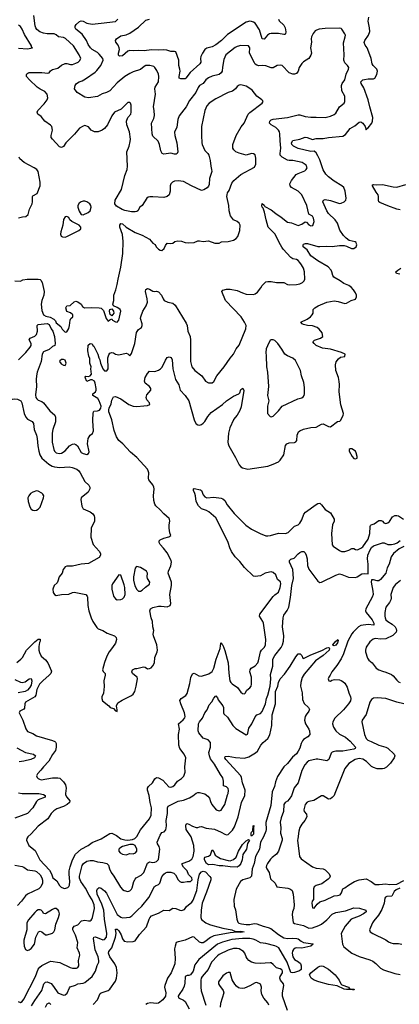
# Model space of a CAD drawing. Header units: inches. Extents: x 2001573 to 2220545, y 644482 to 846830.
# Tile 428 of 656: x 2103302 to 2107539, y 773480 to 784462. Entities that reach past the tile are written whole.
import ezdxf

# ---------------------------------------------------------------- set-up
doc = ezdxf.new("R2010")
doc.units = ezdxf.units.IN
doc.header["$MEASUREMENT"] = 0
doc.layers.add('C1707', color=7, linetype='Continuous')
doc.layers.add('C1708', color=7, linetype='Continuous')

msp = doc.modelspace()

# ---------------------------------------------------------------- linework, layer by layer
at = {"layer": 'C1707', "color": 5}
for points, elevation in [([(2103403, 780000), (2103440, 779980), (2103458, 779958), (2103464, 779890), (2103489, 779829), (2103499, 779790), (2103505, 779710), (2103516, 779650), (2103527, 779610), (2103550, 779570), (2103626, 779506), (2103664, 779484), (2103690, 779474), (2103750, 779466), (2103855, 779475), (2103889, 779469), (2103939, 779450), (2103964, 779430), (2103978, 779410), (2104030, 779311), (2104075, 779270), (2104086, 779250), (2104086, 779230), (2104066, 779194), (2103988, 779130), (2103985, 779110), (2103995, 779035), (2104010, 779007), (2104090, 778975), (2104120, 778950), (2104132, 778930), (2104137, 778910), (2104136, 778870), (2104102, 778790), (2104098, 778690), (2104122, 778610), (2104190, 778533), (2104204, 778510), (2104206, 778490), (2104190, 778462), (2104070, 778397), (2103990, 778390), (2103890, 778368), (2103830, 778367), (2103810, 778358), (2103787, 778330), (2103776, 778290), (2103742, 778250), (2103730, 778199), (2103719, 778181), (2103687, 778153), (2103672, 778110), (2103675, 778075), (2103690, 778051), (2103710, 778041), (2103770, 778050), (2103850, 778053), (2103890, 778073), (2103910, 778076), (2104039, 778050), (2104054, 778034), (2104060, 778020), (2104062, 777930), (2104075, 777870), (2104101, 777790), (2104120, 777750), (2104164, 777684), (2104177, 777670), (2104231, 777650), (2104278, 777618), (2104362, 777590), (2104378, 777570), (2104381, 777550), (2104370, 777510), (2104340, 777460), (2104300, 777410), (2104275, 777365), (2104249, 777291), (2104228, 777210), (2104234, 777194), (2104258, 777170), (2104258, 777150), (2104241, 777090), (2104246, 777026), (2104237, 776950), (2104219, 776910), (2104218, 776890), (2104226, 776866), (2104298, 776810), (2104311, 776791), (2104350, 776778), (2104370, 776752), (2104390, 776746), (2104392, 776770), (2104385, 776785), (2104381, 776810), (2104399, 776841), (2104446, 776874), (2104550, 776923), (2104570, 776939), (2104587, 776970), (2104604, 777030), (2104619, 777110), (2104615, 777130), (2104582, 777150), (2104562, 777170), (2104554, 777190), (2104561, 777210), (2104590, 777225), (2104610, 777225), (2104685, 777245), (2104701, 777241), (2104730, 777223), (2104750, 777224), (2104770, 777235), (2104790, 777256), (2104808, 777290), (2104812, 777350), (2104838, 777410), (2104840, 777430), (2104834, 777490), (2104795, 777590), (2104793, 777610), (2104799, 777650), (2104787, 777690), (2104786, 777750), (2104771, 777790), (2104755, 777870), (2104759, 777881), (2104764, 777890), (2104790, 777906), (2104850, 777921), (2104882, 777922), (2104950, 777913), (2104981, 777930), (2104988, 777950), (2104979, 778050), (2104996, 778150), (2104996, 778190), (2104958, 778290), (2104962, 778310), (2104990, 778371), (2104997, 778410), (2104993, 778430), (2104950, 778515), (2104909, 778569), (2104870, 778610), (2104858, 778630), (2104858, 778650), (2104870, 778662), (2104910, 778679), (2104967, 778693), (2104989, 778710), (2104979, 778739), (2104970, 778790), (2104970, 778830), (2104978, 778870), (2104975, 778890), (2104970, 778898), (2104910, 778950), (2104870, 778996), (2104821, 779041), (2104810, 779057), (2104799, 779099), (2104794, 779150), (2104803, 779230), (2104801, 779250), (2104790, 779274), (2104754, 779314), (2104745, 779330), (2104740, 779350), (2104743, 779410), (2104738, 779430), (2104727, 779450), (2104610, 779579), (2104539, 779639), (2104454, 779730), (2104410, 779768), (2104383, 779810), (2104358, 779879), (2104329, 780000)], 420), ([(2103702, 780000), (2103702, 779978), (2103672, 779890), (2103664, 779850), (2103666, 779750), (2103683, 779670), (2103690, 779650), (2103710, 779630), (2103743, 779623), (2103770, 779627), (2103810, 779654), (2103860, 779710), (2103890, 779727), (2103910, 779730), (2103930, 779724), (2103948, 779708), (2103990, 779636), (2104010, 779623), (2104050, 779614), (2104070, 779622), (2104076, 779644), (2104058, 779730), (2104068, 779792), (2104090, 779830), (2104114, 779846), (2104125, 779875), (2104120, 779990), (2104120, 780000)], 440), ([(2105249, 780000), (2105252, 779990), (2105270, 779954), (2105290, 779943), (2105310, 779941), (2105330, 779948), (2105350, 779962), (2105370, 779982), (2105381, 780000)], 420), ([(2105689, 780000), (2105647, 779910), (2105633, 779850), (2105627, 779750), (2105629, 779730), (2105638, 779710), (2105710, 779581), (2105750, 779496), (2105770, 779474), (2105790, 779463), (2105850, 779449), (2106070, 779484), (2106130, 779504), (2106190, 779532), (2106211, 779550), (2106251, 779610), (2106267, 779713), (2106285, 779730), (2106310, 779741), (2106370, 779747), (2106385, 779755), (2106395, 779770), (2106398, 779830), (2106414, 779866), (2106430, 779878), (2106470, 779894), (2106550, 779913), (2106610, 779918), (2106670, 779951), (2106690, 779955), (2106750, 779926), (2106770, 779923), (2106850, 779982), (2106874, 779986), (2106885, 779995), (2106888, 780000)], 420), ([(2103270, 777294), (2103316, 777330), (2103333, 777350), (2103379, 777430), (2103470, 777522), (2103510, 777552), (2103530, 777553), (2103530, 777530), (2103524, 777516), (2103517, 777470), (2103518, 777430), (2103525, 777405), (2103544, 777364), (2103590, 777322), (2103615, 777290), (2103657, 777197), (2103649, 777170), (2103633, 777150), (2103560, 777090), (2103525, 777050), (2103495, 776990), (2103483, 776930), (2103473, 776910), (2103369, 776850), (2103359, 776830), (2103356, 776784), (2103348, 776772), (2103304, 776750), (2103298, 776730), (2103338, 776650), (2103372, 776552), (2103390, 776522), (2103450, 776499), (2103490, 776473), (2103670, 776424), (2103693, 776413), (2103703, 776403), (2103710, 776390), (2103711, 776350), (2103702, 776310), (2103670, 776266), (2103627, 776193), (2103567, 776130), (2103540, 776090), (2103500, 776050), (2103489, 776029), (2103497, 776010), (2103510, 775999), (2103523, 775990), (2103544, 775984), (2103670, 776005), (2103730, 776006), (2103750, 776001), (2103790, 775963), (2103813, 775930), (2103820, 775890), (2103812, 775832), (2103815, 775815), (2103828, 775790), (2103862, 775750), (2103858, 775730), (2103832, 775710), (2103790, 775687), (2103718, 775662), (2103682, 775638), (2103652, 775610), (2103616, 775550), (2103510, 775466), (2103430, 775380), (2103395, 775350), (2103382, 775330), (2103379, 775310), (2103404, 775250), (2103476, 775196), (2103529, 775090), (2103635, 774975), (2103656, 774936), (2103672, 774892), (2103716, 774856), (2103747, 774807), (2103766, 774786), (2103790, 774775), (2103807, 774773), (2103838, 774782), (2103850, 774793), (2103859, 774810), (2103863, 774850), (2103855, 774930), (2103856, 774970), (2103865, 775015), (2103890, 775090), (2103924, 775156), (2103990, 775210), (2104067, 775253), (2104110, 775286), (2104210, 775327), (2104310, 775385), (2104330, 775388), (2104382, 775362), (2104430, 775325), (2104475, 775315), (2104510, 775312), (2104561, 775319), (2104589, 775331), (2104609, 775351), (2104650, 775426), (2104750, 775550), (2104771, 775589), (2104772, 775670), (2104757, 775730), (2104747, 775810), (2104727, 775870), (2104727, 775890), (2104739, 775910), (2104783, 775950), (2104810, 775994), (2104830, 776010), (2104850, 776008), (2104899, 775979), (2104966, 775906), (2104990, 775903), (2105010, 775910), (2105032, 775930), (2105065, 775970), (2105110, 775998), (2105135, 776025), (2105148, 776070), (2105147, 776130), (2105155, 776230), (2105138, 776270), (2105090, 776334), (2105077, 776370), (2105074, 776490), (2105087, 776550), (2105073, 776610), (2105126, 776654), (2105144, 776676), (2105150, 776690), (2105143, 776730), (2105099, 776830), (2105091, 776870), (2105104, 776890), (2105156, 776924), (2105173, 776947), (2105202, 777058), (2105213, 777127), (2105230, 777166), (2105250, 777175), (2105303, 777143), (2105330, 777139), (2105413, 777167), (2105450, 777192), (2105470, 777231), (2105495, 777330), (2105540, 777450), (2105546, 777510), (2105550, 777515), (2105557, 777497), (2105570, 777485), (2105590, 777427), (2105628, 777290), (2105635, 777175), (2105649, 777090), (2105660, 777070), (2105674, 777054), (2105734, 777014), (2105770, 776960), (2105790, 776946), (2105810, 776945), (2105817, 776950), (2105837, 776983), (2105871, 777010), (2105884, 777030), (2105890, 777050), (2105890, 777130), (2105872, 777190), (2105874, 777210), (2105887, 777230), (2105930, 777257), (2105959, 777290), (2105968, 777310), (2105991, 777410), (2106001, 777430), (2106035, 777465), (2106046, 777490), (2106051, 777550), (2106023, 777730), (2106016, 777750), (2105978, 777810), (2105981, 777830), (2106130, 778029), (2106150, 778048), (2106190, 778076), (2106210, 778130), (2106217, 778170), (2106214, 778194), (2106180, 778220), (2106159, 778270), (2106130, 778296), (2106110, 778303), (2106090, 778302), (2106041, 778290), (2105990, 778261), (2105930, 778253), (2105910, 778255), (2105810, 778351), (2105758, 778418), (2105708, 778470), (2105667, 778530), (2105647, 778570), (2105630, 778630), (2105519, 778859), (2105490, 778905), (2105415, 778975), (2105389, 778989), (2105330, 779006), (2105299, 779039), (2105272, 779090), (2105266, 779150), (2105258, 779178), (2105243, 779210), (2105243, 779230), (2105250, 779234), (2105319, 779219), (2105330, 779210), (2105350, 779162), (2105370, 779142), (2105390, 779130), (2105470, 779138), (2105550, 779127), (2105570, 779120), (2105590, 779098), (2105618, 779050), (2105696, 778956), (2105826, 778826), (2105890, 778778), (2105985, 778730), (2106050, 778706), (2106070, 778705), (2106102, 778710), (2106190, 778735), (2106270, 778733), (2106298, 778742), (2106370, 778812), (2106410, 778829), (2106430, 778847), (2106450, 778884), (2106473, 778947), (2106491, 778969), (2106610, 779054), (2106630, 779065), (2106650, 779068), (2106670, 779053), (2106710, 778998), (2106770, 778962), (2106813, 778890), (2106811, 778870), (2106793, 778827), (2106782, 778730), (2106790, 778604), (2106799, 778590), (2106870, 778541), (2106892, 778532), (2106930, 778530), (2106975, 778545), (2107010, 778564), (2107030, 778565), (2107050, 778553), (2107071, 778551), (2107110, 778567), (2107130, 778584), (2107192, 778670), (2107210, 778730), (2107212, 778808), (2107218, 778822), (2107225, 778830), (2107259, 778841), (2107310, 778875), (2107337, 778877), (2107350, 778870), (2107366, 778850), (2107390, 778844), (2107410, 778850), (2107430, 778867), (2107463, 778917), (2107490, 778933), (2107510, 778934), (2107530, 778929), (2107585, 778890)], 380), ([(2103286, 773510), (2103310, 773502), (2103330, 773510), (2103350, 773537), (2103479, 773790), (2103508, 773872), (2103526, 773894), (2103548, 773912), (2103630, 773955), (2103650, 773961), (2103750, 773945), (2103867, 773890), (2103890, 773885), (2103935, 773885), (2103950, 773890), (2103962, 773910), (2103960, 773970), (2103972, 774030), (2103970, 774050), (2103945, 774110), (2103950, 774170), (2103925, 774250), (2103897, 774310), (2103895, 774330), (2103910, 774352), (2103950, 774368), (2103994, 774410), (2104030, 774417), (2104070, 774410), (2104090, 774413), (2104100, 774420), (2104109, 774431), (2104115, 774450), (2104138, 774550), (2104133, 774590), (2104110, 774647), (2104076, 774696), (2104037, 774777), (2103984, 774850), (2103970, 774889), (2103971, 774910), (2103999, 775030), (2104013, 775050), (2104050, 775078), (2104090, 775086), (2104124, 775084), (2104170, 775070), (2104230, 775063), (2104275, 775050), (2104293, 775033), (2104304, 774990), (2104323, 774950), (2104353, 774910), (2104426, 774786), (2104450, 774760), (2104470, 774748), (2104510, 774740), (2104530, 774746), (2104550, 774764), (2104559, 774781), (2104575, 774850), (2104590, 774877), (2104604, 774890), (2104658, 774922), (2104689, 774951), (2104730, 775056), (2104750, 775068), (2104790, 775062), (2104810, 775064), (2104830, 775074), (2104850, 775097), (2104865, 775210), (2104859, 775239), (2104842, 775270), (2104838, 775290), (2104870, 775368), (2104890, 775396), (2104915, 775405), (2104933, 775427), (2104940, 775470), (2104937, 775530), (2104951, 775610), (2104951, 775670), (2104961, 775690), (2105070, 775745), (2105130, 775759), (2105197, 775783), (2105235, 775805), (2105270, 775835), (2105290, 775844), (2105310, 775844), (2105370, 775828), (2105403, 775803), (2105419, 775779), (2105430, 775741), (2105446, 775710), (2105496, 775650), (2105530, 775638), (2105550, 775644), (2105570, 775675), (2105590, 775710), (2105622, 775818), (2105630, 775831), (2105634, 775866), (2105630, 775889), (2105610, 775906), (2105578, 775918), (2105575, 775930), (2105578, 775970), (2105570, 776005), (2105542, 776042), (2105478, 776158), (2105430, 776219), (2105419, 776250), (2105412, 776290), (2105433, 776350), (2105430, 776401), (2105406, 776430), (2105349, 776450), (2105301, 776510), (2105296, 776530), (2105299, 776610), (2105309, 776630), (2105342, 776670), (2105370, 776730), (2105396, 776764), (2105418, 776822), (2105447, 776853), (2105470, 776896), (2105490, 776919), (2105510, 776897), (2105518, 776878), (2105569, 776810), (2105576, 776790), (2105575, 776730), (2105580, 776720), (2105622, 776682), (2105681, 776590), (2105716, 776556), (2105830, 776487), (2105845, 776495), (2105850, 776505), (2105859, 776561), (2105893, 776607), (2105930, 776688), (2105950, 776708), (2105990, 776723), (2106010, 776747), (2106047, 776830), (2106056, 776890), (2106072, 776928), (2106096, 777030), (2106104, 777110), (2106103, 777157), (2106126, 777250), (2106129, 777330), (2106150, 777370), (2106220, 777460), (2106237, 777490), (2106248, 777530), (2106251, 777590), (2106237, 777690), (2106242, 777790), (2106250, 777820), (2106288, 777872), (2106305, 777910), (2106324, 778016), (2106339, 778150), (2106357, 778230), (2106352, 778330), (2106313, 778410), (2106312, 778430), (2106330, 778445), (2106365, 778455), (2106410, 778505), (2106430, 778520), (2106450, 778530), (2106472, 778530), (2106490, 778515), (2106500, 778490), (2106509, 778450), (2106514, 778374), (2106530, 778333), (2106630, 778198), (2106650, 778184), (2106670, 778189), (2106830, 778268), (2106870, 778280), (2106896, 778276), (2106970, 778245), (2107050, 778242), (2107070, 778249), (2107119, 778281), (2107150, 778284), (2107190, 778281), (2107193, 778310), (2107190, 778390), (2107183, 778450), (2107188, 778488), (2107212, 778550), (2107230, 778575), (2107250, 778593), (2107350, 778629), (2107370, 778626), (2107410, 778610), (2107450, 778610), (2107490, 778618), (2107513, 778627), (2107550, 778654)], 360), ([(2107590, 778585), (2107538, 778562), (2107473, 778507), (2107448, 778472), (2107424, 778390), (2107405, 778350), (2107387, 778290), (2107330, 778218), (2107310, 778205), (2107290, 778202), (2107250, 778215), (2107230, 778214), (2107225, 778190), (2107244, 778090), (2107246, 778050), (2107237, 778023), (2107165, 777890), (2107160, 777870), (2107168, 777850), (2107235, 777770), (2107255, 777730), (2107253, 777710), (2107190, 777716), (2107110, 777707), (2107082, 777690), (2107025, 777630), (2107010, 777612), (2106965, 777530), (2106917, 777390), (2106890, 777332), (2106842, 777258), (2106785, 777190), (2106768, 777152), (2106751, 777130), (2106745, 777110), (2106754, 777090), (2106770, 777086), (2106784, 777096), (2106817, 777103), (2106870, 777100), (2106890, 777092), (2106910, 777081), (2106930, 777061), (2106957, 777017), (2106975, 776955), (2106995, 776910), (2106998, 776890), (2106994, 776866), (2106973, 776830), (2106916, 776764), (2106818, 776670), (2106797, 776630), (2106795, 776610), (2106804, 776570), (2106830, 776530), (2106870, 776495), (2106938, 776458), (2106990, 776416), (2107051, 776350), (2107045, 776335), (2107030, 776326), (2106910, 776304), (2106830, 776303), (2106802, 776298), (2106788, 776292), (2106780, 776280), (2106751, 776209), (2106730, 776194), (2106630, 776216), (2106610, 776214), (2106530, 776195), (2106510, 776182), (2106483, 776150), (2106450, 776087), (2106409, 775950), (2106364, 775896), (2106334, 775806), (2106310, 775768), (2106290, 775746), (2106265, 775730), (2106250, 775710), (2106245, 775630), (2106219, 775561), (2106211, 775510), (2106216, 775450), (2106214, 775390), (2106231, 775330), (2106230, 775310), (2106191, 775190), (2106170, 775154), (2106121, 775119), (2106101, 775099), (2106066, 775050), (2106056, 775030), (2106054, 775010), (2106061, 774990), (2106086, 774950), (2106101, 774881), (2106155, 774830), (2106171, 774791), (2106295, 774775), (2106324, 774764), (2106342, 774750), (2106355, 774710), (2106364, 774590), (2106362, 774550), (2106347, 774510), (2106343, 774477), (2106354, 774394), (2106370, 774380), (2106470, 774359), (2106530, 774331), (2106570, 774333), (2106641, 774359), (2106670, 774374), (2106730, 774424), (2106790, 774485), (2106830, 774505), (2106937, 774523), (2107030, 774555), (2107093, 774553), (2107167, 774530), (2107170, 774510), (2107138, 774490), (2107090, 774465), (2107000, 774430), (2106933, 774350), (2106891, 774269), (2106903, 774150), (2106921, 774121), (2107010, 774050), (2107090, 774012), (2107210, 773978), (2107242, 773962), (2107276, 773936), (2107330, 773884), (2107363, 773863), (2107490, 773823), (2107549, 773811)], 360), ([(2107553, 778207), (2107497, 778163), (2107470, 778130), (2107443, 778050), (2107446, 778010), (2107443, 777990), (2107430, 777962), (2107390, 777909), (2107378, 777850), (2107376, 777810), (2107380, 777790), (2107390, 777770), (2107409, 777750), (2107460, 777720), (2107492, 777692), (2107505, 777670), (2107509, 777651), (2107504, 777630), (2107466, 777594), (2107390, 777558), (2107333, 777553), (2107270, 777560), (2107246, 777554), (2107210, 777522), (2107170, 777462), (2107161, 777430), (2107161, 777410), (2107182, 777342), (2107198, 777319), (2107235, 777290), (2107282, 777230), (2107310, 777209), (2107350, 777195), (2107390, 777186), (2107450, 777158), (2107470, 777144), (2107510, 777095), (2107530, 777078), (2107550, 777070)], 380), ([(2103435, 773465), (2103470, 773524), (2103550, 773636), (2103573, 773707), (2103590, 773728), (2103610, 773732), (2103652, 773712), (2103680, 773680), (2103730, 773610), (2103790, 773582), (2103810, 773585), (2103834, 773606), (2103857, 773663), (2103866, 773674), (2103927, 773693), (2103952, 773708), (2104010, 773715), (2104030, 773724), (2104110, 773790), (2104149, 773850), (2104168, 773912), (2104186, 773950), (2104187, 773970), (2104177, 774010), (2104146, 774086), (2104125, 774215), (2104130, 774230), (2104150, 774233), (2104230, 774201), (2104250, 774202), (2104270, 774228), (2104275, 774270), (2104250, 774430), (2104241, 774530), (2104218, 774598), (2104167, 774710), (2104163, 774750), (2104172, 774770), (2104190, 774782), (2104210, 774776), (2104250, 774745), (2104270, 774721), (2104390, 774482), (2104430, 774451), (2104450, 774446), (2104493, 774447), (2104530, 774454), (2104554, 774466), (2104618, 774530), (2104667, 774573), (2104745, 774670), (2104806, 774794), (2104817, 774803), (2104850, 774816), (2104866, 774830), (2104890, 774903), (2104910, 774930), (2104930, 774948), (2104950, 774954), (2104990, 774953), (2105022, 774942), (2105043, 774923), (2105071, 774870), (2105088, 774850), (2105104, 774844), (2105130, 774842), (2105170, 774850), (2105210, 774850), (2105220, 774860), (2105228, 774870), (2105225, 774890), (2105188, 774928), (2105170, 774969), (2105129, 775010), (2105117, 775037), (2105116, 775050), (2105190, 775078), (2105222, 775098), (2105239, 775130), (2105250, 775190), (2105244, 775250), (2105216, 775350), (2105162, 775430), (2105156, 775470), (2105162, 775490), (2105170, 775496), (2105190, 775490), (2105230, 775468), (2105270, 775453), (2105290, 775451), (2105310, 775461), (2105330, 775464), (2105383, 775443), (2105475, 775435), (2105550, 775402), (2105590, 775378), (2105610, 775371), (2105630, 775376), (2105678, 775422), (2105700, 775460), (2105739, 775570), (2105777, 775730), (2105815, 775810), (2105818, 775870), (2105788, 775950), (2105779, 776010), (2105770, 776030), (2105603, 776210), (2105591, 776230), (2105595, 776245), (2105630, 776248), (2105710, 776233), (2105810, 776227), (2105859, 776241), (2105934, 776286), (2105956, 776304), (2105994, 776370), (2106020, 776400), (2106070, 776445), (2106094, 776486), (2106117, 776590), (2106121, 776710), (2106156, 776830), (2106158, 776970), (2106183, 777030), (2106190, 777070), (2106210, 777112), (2106257, 777163), (2106322, 777250), (2106383, 777357), (2106410, 777388), (2106434, 777390), (2106452, 777370), (2106462, 777342), (2106470, 777338), (2106550, 777377), (2106674, 777426), (2106730, 777455), (2106750, 777460), (2106757, 777457), (2106760, 777450), (2106755, 777430), (2106690, 777370), (2106603, 777310), (2106476, 777164), (2106455, 777125), (2106438, 777070), (2106437, 777030), (2106453, 776953), (2106459, 776879), (2106476, 776836), (2106527, 776790), (2106536, 776770), (2106530, 776750), (2106498, 776710), (2106489, 776691), (2106482, 776650), (2106493, 776610), (2106530, 776550), (2106538, 776530), (2106540, 776490), (2106518, 776462), (2106470, 776432), (2106460, 776420), (2106444, 776390), (2106430, 776338), (2106410, 776302), (2106390, 776275), (2106345, 776235), (2106290, 776165), (2106250, 776130), (2106180, 776020), (2106158, 775962), (2106145, 775910), (2106121, 775850), (2106104, 775696), (2106051, 775509), (2106052, 775430), (2106049, 775411), (2106025, 775350), (2105991, 775289), (2105980, 775210), (2105933, 775127), (2105918, 775050), (2105897, 774990), (2105889, 774911), (2105869, 774891), (2105793, 774870), (2105767, 774850), (2105717, 774763), (2105693, 774650), (2105696, 774576), (2105710, 774534), (2105724, 774430), (2105737, 774397), (2105747, 774387), (2105776, 774376), (2105830, 774371), (2105870, 774372), (2105920, 774380), (2105950, 774379), (2106018, 774350), (2106077, 774337), (2106105, 774325), (2106190, 774257), (2106250, 774222), (2106290, 774214), (2106350, 774219), (2106396, 774216), (2106411, 774211), (2106444, 774184), (2106470, 774169), (2106575, 774155), (2106579, 774150), (2106550, 774128), (2106452, 774108), (2106390, 774110), (2106375, 774105), (2106357, 774090), (2106347, 774073), (2106342, 774050), (2106349, 774009), (2106370, 773981), (2106414, 773954), (2106435, 773935), (2106442, 773910), (2106442, 773870), (2106426, 773854), (2106370, 773836), (2106350, 773830), (2106330, 773836), (2106288, 773950), (2106193, 774110), (2106170, 774126), (2106150, 774133), (2106050, 774158), (2105990, 774165), (2105936, 774196), (2105907, 774207), (2105870, 774214), (2105790, 774216), (2105670, 774204), (2105566, 774174), (2105509, 774151), (2105301, 773979), (2105258, 773922), (2105237, 773850), (2105210, 773810), (2105190, 773800), (2105170, 773802), (2105150, 773789), (2105144, 773716), (2105137, 773683), (2105122, 773650), (2105081, 773590), (2105072, 773570), (2105073, 773553), (2105130, 773525), (2105149, 773510), (2105193, 773430)], 340), ([(2103250, 777102), (2103310, 777073), (2103330, 777069), (2103362, 777078), (2103410, 777110), (2103430, 777113), (2103437, 777090), (2103430, 777041), (2103412, 777010), (2103390, 776985), (2103365, 776970), (2103285, 776955)], 360), ([(2107590, 776832), (2107510, 776849), (2107390, 776891), (2107290, 776898), (2107250, 776894), (2107230, 776880), (2107208, 776852), (2107169, 776711), (2107123, 776650), (2107120, 776630), (2107149, 776490), (2107170, 776445), (2107188, 776428), (2107225, 776410), (2107312, 776372), (2107390, 776349), (2107410, 776338), (2107480, 776270), (2107488, 776250), (2107480, 776230), (2107440, 776170), (2107394, 776126), (2107369, 776111), (2107350, 776105), (2107290, 776106), (2107250, 776120), (2107230, 776133), (2107173, 776190), (2107130, 776214), (2107090, 776221), (2107045, 776210), (2106975, 776165), (2106929, 776111), (2106821, 775830), (2106810, 775810), (2106790, 775787), (2106770, 775773), (2106750, 775770), (2106690, 775805), (2106670, 775805), (2106585, 775755), (2106530, 775743), (2106510, 775734), (2106490, 775708), (2106472, 775650), (2106477, 775630), (2106502, 775602), (2106505, 775570), (2106486, 775530), (2106450, 775488), (2106428, 775452), (2106416, 775410), (2106406, 775326), (2106404, 775310), (2106425, 775130), (2106444, 775104), (2106570, 775015), (2106610, 775000), (2106690, 774990), (2106710, 774980), (2106757, 774937), (2106768, 774910), (2106758, 774890), (2106745, 774875), (2106676, 774824), (2106610, 774804), (2106589, 774790), (2106580, 774770), (2106583, 774650), (2106568, 774630), (2106561, 774610), (2106570, 774556), (2106590, 774553), (2106622, 774598), (2106650, 774622), (2106710, 774640), (2106810, 774691), (2106850, 774694), (2106877, 774703), (2106895, 774725), (2106910, 774770), (2106930, 774779), (2106970, 774810), (2107037, 774850), (2107090, 774868), (2107170, 774879), (2107225, 774850), (2107270, 774818), (2107315, 774815), (2107390, 774824), (2107430, 774816), (2107510, 774820), (2107590, 774862)], 380), ([(2103270, 776342), (2103369, 776289), (2103457, 776270), (2103478, 776250), (2103467, 776230), (2103428, 776210), (2103350, 776192), (2103296, 776184)], 360), ([(2103290, 775839), (2103330, 775832), (2103518, 775830), (2103570, 775819), (2103586, 775810), (2103586, 775790), (2103510, 775760), (2103490, 775743), (2103448, 775672), (2103390, 775610), (2103250, 775557)], 360), ([(2103250, 775034), (2103330, 775019), (2103350, 775010), (2103390, 774980), (2103470, 774970), (2103490, 774960), (2103530, 774924), (2103549, 774890), (2103556, 774864), (2103556, 774830), (2103540, 774790), (2103515, 774770), (2103390, 774710), (2103368, 774690), (2103324, 774630), (2103278, 774582)], 360), ([(2104122, 773478), (2104171, 773530), (2104201, 773599), (2104212, 773608), (2104290, 773634), (2104310, 773650), (2104370, 773737), (2104382, 773770), (2104391, 773830), (2104382, 773890), (2104364, 773930), (2104309, 774010), (2104295, 774050), (2104298, 774070), (2104314, 774086), (2104330, 774110), (2104373, 774230), (2104379, 774270), (2104370, 774318), (2104390, 774318), (2104410, 774298), (2104436, 774256), (2104450, 774210), (2104470, 774186), (2104510, 774177), (2104570, 774181), (2104593, 774190), (2104640, 774260), (2104717, 774343), (2104746, 774430), (2104754, 774446), (2104774, 774466), (2104850, 774495), (2104910, 774530), (2104970, 774528), (2105010, 774554), (2105045, 774550), (2105090, 774530), (2105110, 774528), (2105141, 774539), (2105165, 774570), (2105222, 774618), (2105238, 774642), (2105278, 774750), (2105296, 774870), (2105310, 774930), (2105330, 774958), (2105350, 774965), (2105376, 774956), (2105426, 774906), (2105434, 774890), (2105435, 774870), (2105387, 774730), (2105340, 774610), (2105327, 774530), (2105325, 774450), (2105330, 774425), (2105381, 774390), (2105422, 774370), (2105458, 774358), (2105570, 774328), (2105668, 774312), (2105710, 774293), (2105770, 774295), (2105807, 774290), (2105770, 774281), (2105730, 774284), (2105650, 774276), (2105470, 774245), (2105433, 774227), (2105370, 774176), (2105350, 774167), (2105330, 774166), (2105310, 774174), (2105250, 774229), (2105231, 774231), (2105150, 774197), (2105090, 774180), (2105070, 774178), (2105050, 774170), (2105036, 774130), (2105030, 774098), (2105038, 773990), (2105032, 773930), (2104993, 773830), (2104951, 773770), (2104921, 773690), (2104918, 773670), (2104934, 773610), (2104931, 773570), (2104901, 773530), (2104850, 773494), (2104830, 773490), (2104763, 773497), (2104729, 773491), (2104710, 773477)], 320), ([(2107543, 774777), (2107503, 774757), (2107482, 774738), (2107454, 774686), (2107399, 774681), (2107384, 774676), (2107377, 774663), (2107369, 774610), (2107342, 774538), (2107307, 774473), (2107253, 774410), (2107241, 774390), (2107206, 774310), (2107213, 774290), (2107244, 774270), (2107390, 774201), (2107418, 774178), (2107445, 774165), (2107470, 774159), (2107530, 774159), (2107567, 774150)], 380), ([(2106290, 773412), (2106234, 773570), (2106235, 773610), (2106249, 773690), (2106245, 773710), (2106214, 773750), (2106207, 773770), (2106211, 773790), (2106235, 773830), (2106235, 773850), (2106226, 773866), (2106210, 773877), (2106170, 773887), (2106130, 773926), (2106110, 773941), (2106096, 773944), (2105986, 773934), (2105930, 773939), (2105890, 773951), (2105860, 773970), (2105841, 773990), (2105829, 774009), (2105815, 774050), (2105799, 774070), (2105750, 774098), (2105730, 774103), (2105690, 774102), (2105630, 774083), (2105530, 774034), (2105510, 774020), (2105444, 773950), (2105407, 773870), (2105337, 773790), (2105326, 773770), (2105323, 773750), (2105323, 773670), (2105328, 773630), (2105380, 773470)], 360), ([(2106083, 773470), (2106070, 773497), (2106028, 773550), (2106005, 773590), (2105999, 773630), (2106002, 773670), (2105990, 773704), (2105950, 773722), (2105930, 773720), (2105870, 773686), (2105810, 773661), (2105790, 773658), (2105760, 773660), (2105745, 773665), (2105722, 773682), (2105705, 773705), (2105675, 773755), (2105650, 773835), (2105630, 773835), (2105610, 773826), (2105570, 773797), (2105522, 773730), (2105522, 773710), (2105532, 773690), (2105574, 773634), (2105580, 773610), (2105542, 773490), (2105540, 773450)], 380), ([(2103590, 773450), (2103610, 773484), (2103630, 773498), (2103650, 773477)], 320)]:
    msp.add_lwpolyline(points, dxfattribs=dict(at, elevation=elevation))
for points, elevation in [([(2106990, 779677), (2106981, 779670), (2106981, 779650), (2107011, 779590), (2107030, 779567), (2107050, 779564), (2107068, 779570), (2107069, 779590), (2107059, 779630), (2107050, 779649), (2107010, 779674)], 420), ([(2103490, 779207), (2103450, 779193), (2103424, 779176), (2103403, 779150), (2103395, 779130), (2103396, 779090), (2103414, 779030), (2103430, 779003), (2103450, 778990), (2103470, 778988), (2103490, 778992), (2103510, 779004), (2103530, 779026), (2103570, 779130), (2103571, 779150), (2103562, 779170), (2103550, 779182), (2103510, 779204)], 420), ([(2104610, 778362), (2104601, 778359), (2104590, 778346), (2104571, 778250), (2104573, 778210), (2104589, 778149), (2104610, 778108), (2104629, 778089), (2104650, 778087), (2104670, 778098), (2104706, 778134), (2104752, 778168), (2104753, 778190), (2104730, 778230), (2104726, 778250), (2104728, 778290), (2104718, 778310), (2104650, 778353)], 440), ([(2104410, 778272), (2104339, 778170), (2104330, 778150), (2104329, 778109), (2104350, 778032), (2104370, 778001), (2104390, 777991), (2104430, 777996), (2104450, 778004), (2104470, 778023), (2104479, 778050), (2104476, 778130), (2104470, 778160), (2104430, 778266)], 440), ([(2106810, 777480), (2106802, 777482), (2106797, 777490), (2106829, 777531), (2106842, 777538), (2106851, 777551), (2106854, 777550), (2106851, 777549), (2106857, 777537), (2106850, 777513), (2106830, 777485)], 340), ([(2105890, 775357), (2105885, 775365), (2105886, 775390), (2105890, 775401), (2105906, 775414), (2105908, 775470), (2105914, 775474), (2105910, 775450), (2105913, 775390), (2105910, 775379)], 320), ([(2104530, 775263), (2104450, 775241), (2104419, 775221), (2104410, 775210), (2104410, 775190), (2104424, 775170), (2104450, 775154), (2104490, 775148), (2104530, 775161), (2104570, 775160), (2104596, 775170), (2104611, 775190), (2104611, 775210), (2104590, 775250), (2104570, 775262)], 380), ([(2105730, 775010), (2105650, 775012), (2105570, 775025), (2105530, 775023), (2105458, 775038), (2105410, 775035), (2105389, 775049), (2105366, 775090), (2105364, 775110), (2105370, 775121), (2105410, 775133), (2105431, 775149), (2105450, 775203), (2105470, 775181), (2105485, 775145), (2105507, 775127), (2105545, 775105), (2105630, 775085), (2105650, 775082), (2105670, 775087), (2105690, 775097), (2105717, 775123), (2105743, 775190), (2105790, 775262), (2105830, 775303), (2105857, 775317), (2105866, 775310), (2105846, 775274), (2105833, 775210), (2105793, 775150), (2105784, 775090), (2105772, 775050), (2105750, 775023)], 320), ([(2103710, 774549), (2103690, 774547), (2103670, 774538), (2103590, 774490), (2103570, 774494), (2103562, 774510), (2103541, 774530), (2103530, 774535), (2103510, 774534), (2103490, 774523), (2103470, 774503), (2103399, 774421), (2103384, 774390), (2103382, 774310), (2103350, 774195), (2103348, 774168), (2103352, 774130), (2103368, 774090), (2103390, 774080), (2103410, 774086), (2103430, 774101), (2103467, 774150), (2103484, 774230), (2103513, 774287), (2103530, 774297), (2103550, 774288), (2103590, 774255), (2103610, 774255), (2103670, 774273), (2103685, 774290), (2103693, 774310), (2103706, 774374), (2103737, 774450), (2103745, 774490), (2103740, 774520), (2103732, 774532)], 380), ([(2107030, 773638), (2107007, 773647), (2106950, 773645), (2106924, 773650), (2106845, 773685), (2106750, 773701), (2106639, 773730), (2106589, 773749), (2106555, 773770), (2106535, 773810), (2106550, 773830), (2106630, 773896), (2106650, 773907), (2106668, 773910), (2106690, 773904), (2106750, 773873), (2106822, 773810), (2106868, 773750), (2106887, 773707), (2106898, 773698), (2106971, 773670), (2106979, 773659), (2106990, 773654), (2107036, 773650)], 340)]:
    msp.add_lwpolyline(points, close=True, dxfattribs=dict(at, elevation=elevation))
at = {"layer": 'C1708', "color": 5}
for points, elevation in [([(2103250, 781550), (2103310, 781545), (2103338, 781562), (2103386, 781570), (2103510, 781570), (2103530, 781564), (2103537, 781557), (2103552, 781530), (2103577, 781430), (2103572, 781390), (2103549, 781330), (2103542, 781290), (2103550, 781217), (2103569, 781170), (2103595, 781155), (2103643, 781143), (2103683, 781123), (2103702, 781102), (2103710, 781082), (2103761, 781041), (2103778, 781010), (2103810, 780978), (2103830, 780982), (2103850, 781018), (2103859, 781050), (2103864, 781110), (2103872, 781130), (2103894, 781150), (2103896, 781170), (2103870, 781193), (2103828, 781208), (2103817, 781250), (2103829, 781271), (2103864, 781276), (2103910, 781315), (2103930, 781322), (2103950, 781317), (2103988, 781290), (2104002, 781262), (2104027, 781247), (2104106, 781254), (2104190, 781250), (2104210, 781245), (2104239, 781219), (2104266, 781130), (2104290, 781099), (2104310, 781116), (2104330, 781124), (2104340, 781110), (2104370, 781092), (2104390, 781090), (2104410, 781111), (2104430, 781210), (2104422, 781230), (2104410, 781241), (2104390, 781254), (2104349, 781269), (2104342, 781290), (2104353, 781330), (2104353, 781390), (2104376, 781450), (2104391, 781510), (2104400, 781570), (2104430, 781702), (2104454, 781854), (2104456, 781990), (2104450, 782068), (2104420, 782150), (2104421, 782170), (2104430, 782190), (2104450, 782185), (2104490, 782150), (2104590, 782088), (2104670, 782058), (2104750, 782014), (2104790, 781971), (2104814, 781954), (2104826, 781930), (2104850, 781904), (2104870, 781891), (2104890, 781887), (2104915, 781910), (2104930, 781942), (2104950, 781971), (2104990, 781966), (2105010, 781971), (2105033, 781987), (2105066, 781994), (2105110, 781993), (2105150, 781978), (2105190, 781972), (2105250, 781978), (2105290, 781995), (2105310, 781996), (2105350, 781988), (2105410, 781996), (2105482, 781970), (2105510, 781968), (2105530, 781971), (2105556, 781984), (2105630, 781987), (2105690, 782004), (2105717, 782023), (2105735, 782045), (2105759, 782110), (2105763, 782170), (2105750, 782193), (2105730, 782210), (2105689, 782230), (2105656, 782276), (2105639, 782330), (2105638, 782390), (2105614, 782490), (2105616, 782510), (2105623, 782530), (2105641, 782559), (2105670, 782639), (2105692, 782668), (2105770, 782734), (2105924, 782816), (2105938, 782850), (2105938, 782918), (2105930, 782955), (2105910, 782965), (2105890, 782969), (2105830, 782950), (2105750, 782972), (2105713, 782990), (2105693, 783010), (2105681, 783030), (2105680, 783070), (2105718, 783170), (2105774, 783266), (2105807, 783310), (2105851, 783409), (2105870, 783429), (2106009, 783530), (2106021, 783550), (2106017, 783557), (2106005, 783570), (2105948, 783608), (2105895, 783675), (2105850, 783710), (2105830, 783720), (2105770, 783736), (2105750, 783732), (2105730, 783717), (2105709, 783690), (2105676, 783664), (2105630, 783651), (2105490, 783578), (2105416, 783530), (2105390, 783503), (2105369, 783450), (2105330, 783270), (2105330, 783170), (2105334, 783090), (2105339, 783070), (2105370, 783004), (2105402, 782970), (2105413, 782950), (2105429, 782890), (2105434, 782830), (2105444, 782790), (2105445, 782770), (2105422, 782690), (2105417, 782623), (2105410, 782604), (2105394, 782586), (2105357, 782563), (2105330, 782559), (2105218, 782610), (2105130, 782656), (2105070, 782665), (2105030, 782660), (2105008, 782652), (2104988, 782632), (2104981, 782610), (2104981, 782550), (2104970, 782509), (2104950, 782490), (2104910, 782481), (2104790, 782488), (2104753, 782487), (2104738, 782482), (2104722, 782470), (2104671, 782390), (2104645, 782370), (2104621, 782330), (2104610, 782323), (2104590, 782318), (2104550, 782320), (2104476, 782336), (2104446, 782346), (2104381, 782381), (2104365, 782410), (2104369, 782450), (2104440, 782570), (2104477, 782723), (2104502, 782790), (2104505, 782830), (2104500, 782990), (2104524, 783050), (2104537, 783103), (2104539, 783130), (2104528, 783210), (2104497, 783290), (2104493, 783330), (2104510, 783370), (2104542, 783410), (2104548, 783430), (2104546, 783510), (2104539, 783530), (2104530, 783537), (2104510, 783537), (2104435, 783465), (2104359, 783430), (2104329, 783390), (2104283, 783290), (2104250, 783250), (2104224, 783230), (2104179, 783210), (2104139, 783210), (2104100, 783230), (2104070, 783267), (2104030, 783281), (2104010, 783276), (2103970, 783252), (2103914, 783186), (2103817, 783090), (2103790, 783047), (2103770, 783035), (2103745, 783045), (2103667, 783130), (2103655, 783150), (2103654, 783170), (2103670, 783230), (2103660, 783270), (2103645, 783285), (2103583, 783330), (2103541, 783381), (2103506, 783410), (2103498, 783430), (2103505, 783450), (2103576, 783524), (2103611, 783570), (2103616, 783590), (2103610, 783630), (2103582, 783662), (2103530, 783686), (2103496, 783710), (2103412, 783790), (2103380, 783830), (2103378, 783850), (2103382, 783858), (2103393, 783867), (2103410, 783873), (2103550, 783873), (2103615, 783865), (2103630, 783870), (2103648, 783892), (2103670, 783906), (2103730, 783920), (2103770, 783954), (2103810, 783975), (2103830, 783975), (2103870, 783964), (2103890, 783963), (2103930, 783976), (2103956, 783990), (2103970, 784004), (2103983, 784030), (2103968, 784070), (2103903, 784170), (2103813, 784253), (2103790, 784263), (2103737, 784270), (2103710, 784295), (2103686, 784306), (2103610, 784305), (2103570, 784312), (2103528, 784328), (2103494, 784354), (2103483, 784370), (2103474, 784394), (2103461, 784510)], 460), ([(2104120, 780000), (2104122, 780070), (2104126, 780090), (2104130, 780096), (2104170, 780099), (2104194, 780106), (2104209, 780130), (2104212, 780150), (2104190, 780210), (2104176, 780236), (2104120, 780270), (2104118, 780290), (2104147, 780313), (2104156, 780330), (2104156, 780350), (2104145, 780410), (2104136, 780430), (2104110, 780447), (2104093, 780447), (2104050, 780428), (2104035, 780470), (2104038, 780478), (2104035, 780485), (2104070, 780482), (2104090, 780490), (2104104, 780510), (2104095, 780570), (2104099, 780590), (2104085, 780630), (2104084, 780684), (2104073, 780710), (2104064, 780770), (2104068, 780832), (2104090, 780849), (2104110, 780848), (2104119, 780830), (2104130, 780820), (2104174, 780730), (2104185, 780690), (2104197, 780670), (2104205, 780630), (2104231, 780570), (2104250, 780544), (2104276, 780544), (2104291, 780569), (2104286, 780690), (2104297, 780723), (2104310, 780744), (2104330, 780751), (2104350, 780745), (2104371, 780730), (2104410, 780724), (2104490, 780743), (2104510, 780735), (2104530, 780715), (2104550, 780738), (2104587, 780850), (2104606, 780974), (2104630, 781006), (2104663, 781030), (2104668, 781050), (2104671, 781070), (2104650, 781130), (2104653, 781150), (2104676, 781210), (2104714, 781270), (2104727, 781310), (2104725, 781350), (2104708, 781432), (2104710, 781452), (2104730, 781463), (2104750, 781457), (2104790, 781433), (2104810, 781430), (2104830, 781434), (2104850, 781428), (2104886, 781390), (2104902, 781350), (2104915, 781330), (2104955, 781310), (2105010, 781300), (2105038, 781278), (2105159, 781079), (2105170, 781050), (2105180, 780990), (2105204, 780930), (2105209, 780889), (2105210, 780650), (2105222, 780590), (2105256, 780550), (2105334, 780490), (2105377, 780430), (2105410, 780411), (2105430, 780411), (2105450, 780413), (2105470, 780428), (2105501, 780490), (2105586, 780590), (2105653, 780687), (2105690, 780730), (2105720, 780790), (2105750, 780831), (2105826, 781014), (2105830, 781050), (2105812, 781090), (2105775, 781150), (2105601, 781330), (2105559, 781430), (2105570, 781446), (2105610, 781456), (2105650, 781456), (2105730, 781443), (2105790, 781415), (2105830, 781402), (2105910, 781398), (2105930, 781405), (2105955, 781425), (2105992, 781470), (2106010, 781499), (2106050, 781537), (2106070, 781542), (2106110, 781542), (2106170, 781530), (2106250, 781530), (2106290, 781508), (2106310, 781504), (2106390, 781508), (2106430, 781515), (2106459, 781530), (2106477, 781550), (2106485, 781570), (2106481, 781650), (2106468, 781690), (2106448, 781730), (2106430, 781756), (2106410, 781776), (2106390, 781786), (2106350, 781795), (2106330, 781810), (2106243, 781903), (2106227, 781927), (2106197, 781977), (2106153, 782070), (2106077, 782150), (2106052, 782230), (2106035, 782315), (2106019, 782359), (2106007, 782370), (2106003, 782390), (2106010, 782411), (2106030, 782395), (2106039, 782379), (2106110, 782342), (2106159, 782299), (2106220, 782260), (2106290, 782205), (2106336, 782196), (2106410, 782167), (2106450, 782181), (2106490, 782208), (2106503, 782203), (2106530, 782174), (2106550, 782164), (2106572, 782168), (2106587, 782210), (2106581, 782250), (2106569, 782270), (2106530, 782295), (2106507, 782390), (2106451, 782510), (2106410, 782550), (2106337, 782590), (2106321, 782610), (2106318, 782630), (2106335, 782670), (2106387, 782734), (2106410, 782748), (2106483, 782777), (2106499, 782790), (2106509, 782811), (2106498, 782838), (2106456, 782870), (2106350, 782893), (2106310, 782890), (2106290, 782895), (2106230, 782930), (2106210, 782950), (2106208, 782970), (2106218, 783030), (2106208, 783110), (2106207, 783190), (2106202, 783210), (2106190, 783230), (2106160, 783260), (2106108, 783290), (2106099, 783299), (2106091, 783310), (2106094, 783330), (2106110, 783345), (2106130, 783353), (2106290, 783370), (2106410, 783403), (2106430, 783403), (2106490, 783381), (2106550, 783375), (2106610, 783376), (2106710, 783371), (2106772, 783388), (2106810, 783405), (2106830, 783420), (2106871, 783489), (2106922, 783530), (2106931, 783550), (2106930, 783610), (2106899, 783670), (2106893, 783730), (2106900, 783750), (2106931, 783790), (2106946, 783854), (2106971, 783910), (2106974, 783930), (2106962, 783950), (2106930, 783982), (2106920, 784010), (2106922, 784070), (2106916, 784204), (2106936, 784270), (2106937, 784290), (2106930, 784305), (2106897, 784357), (2106890, 784364), (2106870, 784367), (2106710, 784363), (2106645, 784355), (2106613, 784347), (2106601, 784339), (2106577, 784310), (2106558, 784270), (2106554, 784250), (2106560, 784210), (2106549, 784150), (2106557, 784090), (2106553, 784067), (2106530, 784030), (2106470, 783993), (2106450, 783975), (2106423, 783930), (2106409, 783890), (2106390, 783864), (2106370, 783853), (2106350, 783853), (2106310, 783870), (2106230, 783950), (2106214, 783954), (2106176, 783950), (2106130, 783925), (2106110, 783925), (2106048, 783948), (2106010, 783952), (2105970, 783949), (2105950, 783954), (2105930, 783968), (2105922, 783982), (2105868, 784090), (2105869, 784150), (2105854, 784170), (2105770, 784174), (2105730, 784165), (2105706, 784154), (2105603, 784070), (2105581, 784019), (2105566, 783934), (2105563, 783890), (2105552, 783868), (2105530, 783852), (2105450, 783834), (2105410, 783813), (2105379, 783790), (2105349, 783751), (2105310, 783728), (2105293, 783707), (2105267, 783650), (2105199, 783561), (2105162, 783490), (2105083, 783390), (2105067, 783350), (2105056, 783264), (2105031, 783209), (2105034, 783170), (2105055, 783090), (2105066, 782990), (2105061, 782970), (2105050, 782962), (2105030, 782962), (2104990, 782973), (2104910, 782961), (2104893, 782970), (2104878, 782998), (2104862, 783070), (2104847, 783107), (2104790, 783164), (2104780, 783190), (2104774, 783310), (2104799, 783361), (2104807, 783393), (2104805, 783450), (2104795, 783490), (2104818, 783630), (2104810, 783690), (2104815, 783710), (2104850, 783770), (2104856, 783830), (2104853, 783853), (2104834, 783894), (2104810, 783930), (2104798, 783939), (2104753, 783953), (2104710, 783951), (2104690, 783940), (2104650, 783907), (2104570, 783882), (2104530, 783864), (2104476, 783830), (2104390, 783758), (2104307, 783670), (2104270, 783651), (2104224, 783636), (2104170, 783604), (2104070, 783591), (2104030, 783599), (2103945, 783650), (2103913, 783690), (2103922, 783730), (2103938, 783750), (2103967, 783770), (2103998, 783782), (2104037, 783803), (2104143, 783877), (2104164, 783896), (2104207, 783950), (2104235, 784010), (2104232, 784030), (2104190, 784079), (2104170, 784096), (2104110, 784130), (2104091, 784150), (2104067, 784187), (2104047, 784230), (2104001, 784301), (2103930, 784358), (2103923, 784370), (2103923, 784390), (2103932, 784410), (2103970, 784442), (2103990, 784449), (2104010, 784445), (2104050, 784424), (2104110, 784414), (2104210, 784422), (2104370, 784444), (2104397, 784470)], 440), ([(2106189, 784470), (2106197, 784450), (2106250, 784402), (2106266, 784370), (2106274, 784326), (2106270, 784304), (2106262, 784298), (2106250, 784296), (2106190, 784310), (2106110, 784310), (2106090, 784305), (2106069, 784291), (2106030, 784244), (2106010, 784249), (2105979, 784350), (2105930, 784422), (2105910, 784436), (2105890, 784444), (2105870, 784445), (2105830, 784436), (2105621, 784299), (2105554, 784230), (2105490, 784183), (2105450, 784161), (2105390, 784143), (2105368, 784130), (2105341, 784090), (2105324, 784050), (2105320, 784030), (2105324, 783990), (2105313, 783970), (2105205, 783875), (2105157, 783810), (2105150, 783804), (2105130, 783801), (2105101, 783801), (2105084, 783810), (2105081, 783830), (2105093, 783887), (2105091, 783911), (2105080, 783950), (2105078, 784010), (2105045, 784105), (2105029, 784109), (2104990, 784106), (2104943, 784123), (2104910, 784128), (2104850, 784123), (2104772, 784128), (2104690, 784114), (2104630, 784120), (2104576, 784116), (2104530, 784120), (2104510, 784110), (2104450, 784058), (2104417, 784057), (2104406, 784066), (2104406, 784090), (2104415, 784130), (2104414, 784150), (2104400, 784180), (2104377, 784210), (2104370, 784230), (2104383, 784250), (2104430, 784282), (2104490, 784292), (2104530, 784312), (2104630, 784380), (2104710, 784458), (2104750, 784470)], 420), ([(2106888, 780000), (2106913, 780047), (2106916, 780070), (2106888, 780168), (2106869, 780310), (2106872, 780392), (2106868, 780428), (2106859, 780470), (2106829, 780549), (2106828, 780612), (2106834, 780646), (2106860, 780680), (2106881, 780699), (2106930, 780706), (2106935, 780730), (2106894, 780750), (2106770, 780786), (2106680, 780800), (2106612, 780830), (2106590, 780850), (2106575, 780870), (2106592, 780888), (2106661, 780910), (2106686, 780930), (2106677, 780970), (2106646, 781010), (2106623, 781030), (2106570, 781048), (2106513, 781053), (2106470, 781064), (2106456, 781070), (2106439, 781090), (2106510, 781121), (2106548, 781150), (2106567, 781170), (2106577, 781190), (2106578, 781230), (2106597, 781250), (2106632, 781270), (2106730, 781310), (2106810, 781325), (2106858, 781318), (2106930, 781296), (2106950, 781299), (2107002, 781330), (2107050, 781347), (2107062, 781370), (2107061, 781390), (2107050, 781416), (2107027, 781450), (2107000, 781480), (2106977, 781497), (2106920, 781520), (2106880, 781550), (2106809, 781589), (2106797, 781610), (2106787, 781650), (2106778, 781670), (2106745, 781705), (2106630, 781774), (2106552, 781830), (2106510, 781895), (2106467, 781930), (2106465, 781950), (2106470, 781957), (2106493, 781967), (2106515, 781965), (2106630, 781933), (2106650, 781931), (2106730, 781935), (2106790, 781931), (2106870, 781942), (2106923, 781943), (2106950, 781937), (2107006, 781910), (2107030, 781909), (2107058, 781930), (2107065, 781950), (2107062, 781962), (2107056, 781976), (2107045, 781985), (2106978, 781998), (2106944, 782024), (2106916, 782056), (2106876, 782116), (2106850, 782193), (2106822, 782230), (2106750, 782301), (2106730, 782330), (2106687, 782430), (2106691, 782449), (2106710, 782457), (2106770, 782445), (2106870, 782414), (2106890, 782416), (2106925, 782430), (2106941, 782450), (2106946, 782470), (2106935, 782550), (2106920, 782590), (2106897, 782610), (2106810, 782661), (2106748, 782708), (2106719, 782739), (2106688, 782788), (2106650, 782899), (2106630, 782943), (2106610, 782976), (2106590, 782997), (2106550, 782992), (2106410, 783025), (2106358, 783050), (2106339, 783070), (2106334, 783090), (2106350, 783114), (2106429, 783130), (2106490, 783151), (2106510, 783150), (2106570, 783126), (2106610, 783139), (2106690, 783138), (2106750, 783150), (2106910, 783164), (2106939, 783181), (2106990, 783249), (2107041, 783279), (2107090, 783319), (2107110, 783322), (2107130, 783310), (2107157, 783270), (2107170, 783234), (2107174, 783246), (2107190, 783256), (2107232, 783310), (2107241, 783330), (2107244, 783370), (2107209, 783489), (2107193, 783570), (2107142, 783702), (2107114, 783750), (2107110, 783770), (2107130, 783790), (2107150, 783797), (2107190, 783803), (2107250, 783801), (2107267, 783810), (2107288, 783850), (2107294, 783890), (2107288, 783910), (2107248, 783950), (2107236, 783970), (2107224, 784030), (2107210, 784072), (2107179, 784150), (2107159, 784179), (2107148, 784208), (2107155, 784230), (2107196, 784290), (2107208, 784330), (2107206, 784370), (2107193, 784447), (2107199, 784490)], 420), ([(2103290, 784143), (2103390, 784137), (2103446, 784150), (2103436, 784156), (2103434, 784170), (2103356, 784296), (2103330, 784355), (2103310, 784385), (2103290, 784402)], 480), ([(2103290, 782251), (2103335, 782265), (2103370, 782266), (2103396, 782290), (2103413, 782350), (2103443, 782410), (2103447, 782430), (2103444, 782490), (2103450, 782499), (2103496, 782524), (2103530, 782610), (2103530, 782650), (2103508, 782770), (2103492, 782790), (2103464, 782810), (2103351, 782870), (2103304, 782910), (2103298, 782930)], 480), ([(2107550, 782342), (2107512, 782350), (2107410, 782385), (2107322, 782422), (2107312, 782430), (2107307, 782447), (2107308, 782490), (2107302, 782510), (2107279, 782539), (2107240, 782610), (2107241, 782619), (2107250, 782624), (2107280, 782620), (2107350, 782624), (2107470, 782599), (2107510, 782596), (2107610, 782626)], 380), ([(2107544, 781624), (2107506, 781630), (2107501, 781650), (2107522, 781670), (2107556, 781690)], 380), ([(2103290, 780670), (2103371, 780749), (2103419, 780810), (2103430, 780830), (2103430, 780850), (2103410, 780890), (2103421, 780910), (2103470, 780934), (2103490, 780950), (2103500, 780990), (2103498, 781050), (2103510, 781064), (2103610, 781072), (2103630, 781064), (2103653, 781013), (2103671, 780990), (2103690, 780930), (2103697, 780850), (2103695, 780830), (2103670, 780818), (2103630, 780784), (2103570, 780756), (2103552, 780730), (2103543, 780650), (2103499, 780530), (2103491, 780490), (2103486, 780450), (2103489, 780370), (2103479, 780279), (2103484, 780250), (2103493, 780233), (2103510, 780218), (2103550, 780203), (2103570, 780189), (2103640, 780100), (2103693, 780053), (2103702, 780030), (2103702, 780000)], 440), ([(2104329, 780000), (2104327, 780010), (2104299, 780090), (2104297, 780110), (2104302, 780130), (2104323, 780177), (2104330, 780220), (2104350, 780255), (2104370, 780258), (2104430, 780234), (2104520, 780170), (2104570, 780153), (2104610, 780149), (2104686, 780154), (2104730, 780161), (2104753, 780170), (2104751, 780190), (2104722, 780222), (2104713, 780250), (2104722, 780278), (2104767, 780330), (2104767, 780350), (2104751, 780371), (2104702, 780410), (2104696, 780430), (2104703, 780470), (2104730, 780517), (2104750, 780542), (2104810, 780538), (2104850, 780553), (2104872, 780568), (2104893, 780587), (2104930, 780663), (2104950, 780693), (2104970, 780702), (2104993, 780693), (2105005, 780670), (2105013, 780567), (2105042, 780450), (2105078, 780390), (2105094, 780330), (2105150, 780270), (2105190, 780210), (2105249, 780000)], 420), ([(2105381, 780000), (2105403, 780037), (2105440, 780080), (2105567, 780170), (2105611, 780210), (2105690, 780265), (2105749, 780290), (2105758, 780302), (2105770, 780338), (2105791, 780351), (2105805, 780325), (2105774, 780146), (2105758, 780102), (2105728, 780052), (2105690, 780002), (2105689, 780000)], 420), ([(2103109, 780000), (2103113, 780070), (2103130, 780138), (2103150, 780171), (2103186, 780210), (2103224, 780230), (2103246, 780234), (2103277, 780230), (2103315, 780210), (2103328, 780190), (2103354, 780070), (2103370, 780030), (2103390, 780007), (2103403, 780000)], 420)]:
    msp.add_lwpolyline(points, dxfattribs=dict(at, elevation=elevation))
for points, elevation in [([(2104010, 782439), (2103988, 782432), (2103965, 782415), (2103951, 782390), (2103950, 782370), (2103965, 782325), (2103990, 782290), (2104010, 782285), (2104068, 782312), (2104090, 782329), (2104101, 782370), (2104098, 782390), (2104086, 782410), (2104052, 782432), (2104030, 782439)], 480), ([(2103830, 782269), (2103810, 782265), (2103790, 782234), (2103784, 782170), (2103762, 782098), (2103758, 782070), (2103767, 782047), (2103779, 782039), (2103810, 782037), (2103830, 782043), (2103961, 782110), (2103983, 782130), (2103984, 782150), (2103968, 782170), (2103885, 782210), (2103863, 782230), (2103850, 782257)], 480), ([(2104330, 781159), (2104313, 781173), (2104305, 781210), (2104310, 781231), (2104330, 781238), (2104350, 781210), (2104353, 781190)], 460), ([(2106130, 780893), (2106110, 780893), (2106097, 780883), (2106081, 780859), (2106053, 780790), (2106048, 780750), (2106054, 780714), (2106057, 780590), (2106068, 780530), (2106078, 780370), (2106067, 780270), (2106084, 780210), (2106066, 780150), (2106068, 780070), (2106097, 780037), (2106110, 780031), (2106130, 780041), (2106190, 780100), (2106230, 780153), (2106408, 780232), (2106450, 780246), (2106464, 780256), (2106476, 780270), (2106480, 780290), (2106481, 780361), (2106475, 780415), (2106449, 780491), (2106437, 780550), (2106380, 780660), (2106350, 780688), (2106290, 780712), (2106260, 780730), (2106229, 780789), (2106184, 780850), (2106150, 780883)], 440), ([(2103790, 780672), (2103770, 780671), (2103750, 780657), (2103745, 780650), (2103765, 780625), (2103790, 780609), (2103810, 780604), (2103823, 780630), (2103810, 780664)], 460)]:
    msp.add_lwpolyline(points, close=True, dxfattribs=dict(at, elevation=elevation))

doc.saveas('drawing.dxf')
